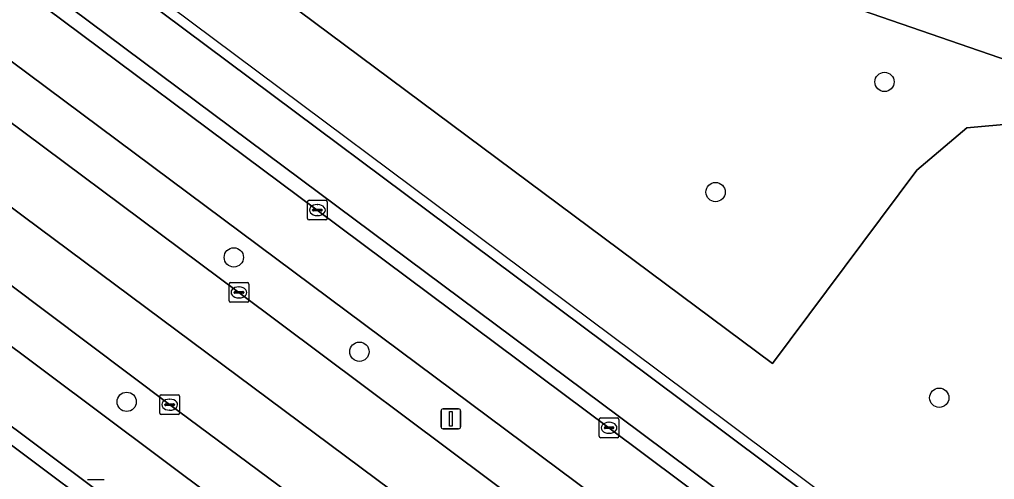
# Model space of a CAD drawing. Extents: x 159716 to 160783, y 383290 to 384031.
# Drawn here: x 160638.21 to 160687.64, y 383684.6 to 383707.92 of the extents above; entities that cross this region are included whole.
import ezdxf

# ---------------------------------------------------------------- set-up
doc = ezdxf.new("R2010")
doc.units = 0
for name, color, linetype in [('IMGEO_Berm_groen', 7, 'Continuous'), ('IMGEO_Boom', 7, 'Continuous'), ('IMGEO_Fietspad_gesloten', 7, 'Continuous'), ('IMGEO_Groenvoorziening', 7, 'Continuous'), ('IMGEO_Hek', 7, 'Continuous'), ('IMGEO_Kolk', 7, 'Continuous'), ('IMGEO_Lichtmast', 7, 'Continuous'), ('IMGEO_OVBaan_gesloten', 7, 'Continuous'), ('IMGEO_Rijbaan_lokaal_gesloten', 7, 'Continuous'), ('IMGEO_Struiken', 7, 'Continuous'), ('IMGEO_Verkeerseiland_open', 7, 'Continuous'), ('IMGEO_Voetpad_halfverhard', 7, 'Continuous')]:
    doc.layers.add(name, color=color, linetype=linetype)

msp = doc.modelspace()

# ---------------------------------------------------------------- linework, layer by layer
at = {"layer": 'IMGEO_Berm_groen'}
for points in [[(160637.703, 383709.907), (160653.307, 383698.258), (160668.093, 383687.223), (160682.755, 383676.25), (160683.222, 383676.879), (160668.629, 383687.775), (160638.168, 383710.487)], [(160634.491, 383705.139), (160649.33, 383694.085), (160664.144, 383682.99), (160675.765, 383674.343), (160678.636, 383672.225), (160678.742, 383672.158), (160678.848, 383672.091), (160682.351, 383672.551), (160680.776, 383673.769), (160635.979, 383707.145)], [(160627.832, 383698.793), (160677.374, 383661.728), (160678.875, 383663.763), (160677.878, 383664.527), (160662.287, 383676.187), (160645.819, 383688.397), (160629.437, 383700.715)]]:
    msp.add_lwpolyline(points, dxfattribs=at)
at = {"layer": 'IMGEO_Boom'}
for centre in [(160682.06, 383704.759), (160673.495, 383699.173), (160649.072, 383695.864), (160655.44, 383691.082), (160684.836, 383688.747), (160643.642, 383688.543)]:
    msp.add_circle(centre, 0.489, dxfattribs=at)
at = {"layer": 'IMGEO_Fietspad_gesloten'}
for points in [[(160696.932, 383669.891), (160694.183, 383671.859), (160670.115, 383689.862), (160639.807, 383712.479)], [(160638.168, 383710.487), (160668.629, 383687.775), (160683.222, 383676.879), (160692.451, 383669.987), (160692.635, 383669.85), (160695.657, 383667.834)], [(160670.079, 383657.666), (160643.777, 383681.734), (160643.049, 383682.367), (160642.174, 383683.074), (160625.005, 383695.905)]]:
    msp.add_lwpolyline(points, dxfattribs=at)
at = {"layer": 'IMGEO_Groenvoorziening'}
msp.add_lwpolyline([(160703.249, 383700.683), (160670.505, 383711.999), (160646.548, 383720.787), (160632.666, 383726.581), (160631.509, 383724.052), (160631.456, 383723.934), (160676.382, 383690.49), (160683.698, 383700.291), (160686.235, 383702.425), (160688.667, 383702.652)], dxfattribs=at)
at = {"layer": 'IMGEO_Hek'}
for points in [[(160640.178, 383712.834), (160670.486, 383690.217)], [(160670.486, 383690.217), (160694.554, 383672.214)]]:
    msp.add_lwpolyline(points, dxfattribs=at)
at = {"layer": 'IMGEO_Kolk'}
for p, q in [((160652.811, 383697.833), (160652.811, 383698.685)), ((160652.886, 383698.759), (160653.738, 383698.759)), ((160653.299, 383698.539), (160653.324, 383698.539)), ((160653.812, 383698.685), (160653.812, 383697.833)), ((160653.07, 383698.253), (160653.07, 383698.265)), ((160653.508, 383698.216), (160653.11, 383698.216)), ((160653.113, 383698.302), (160653.511, 383698.302)), ((160653.554, 383698.265), (160653.554, 383698.253)), ((160653.738, 383697.759), (160652.886, 383697.759)), ((160653.322, 383697.979), (160653.297, 383697.979)), ((160648.909, 383694.586), (160649.761, 383694.586)), ((160648.834, 383693.66), (160648.834, 383694.512)), ((160649.093, 383694.08), (160649.093, 383694.092)), ((160649.136, 383694.129), (160649.534, 383694.129)), ((160649.322, 383694.366), (160649.347, 383694.366)), ((160649.577, 383694.092), (160649.577, 383694.08)), ((160649.835, 383694.512), (160649.835, 383693.66)), ((160649.531, 383694.043), (160649.133, 383694.043)), ((160649.345, 383693.806), (160649.32, 383693.806)), ((160649.761, 383693.586), (160648.909, 383693.586)), ((160645.321, 383687.97), (160645.321, 383688.822)), ((160645.396, 383688.896), (160646.248, 383688.896)), ((160645.809, 383688.676), (160645.834, 383688.676)), ((160646.322, 383688.822), (160646.322, 383687.97)), ((160645.58, 383688.39), (160645.58, 383688.402)), ((160646.018, 383688.353), (160645.62, 383688.353)), ((160645.623, 383688.439), (160646.021, 383688.439)), ((160646.064, 383688.402), (160646.064, 383688.39)), ((160646.248, 383687.896), (160645.396, 383687.896)), ((160645.832, 383688.116), (160645.807, 383688.116)), ((160667.671, 383687.724), (160668.523, 383687.724)), ((160667.596, 383686.798), (160667.596, 383687.65)), ((160667.855, 383687.218), (160667.855, 383687.23)), ((160668.293, 383687.181), (160667.895, 383687.181)), ((160667.898, 383687.267), (160668.296, 383687.267)), ((160668.084, 383687.504), (160668.109, 383687.504)), ((160668.339, 383687.23), (160668.339, 383687.218)), ((160668.597, 383687.65), (160668.597, 383686.798)), ((160668.523, 383686.724), (160667.671, 383686.724)), ((160668.107, 383686.944), (160668.082, 383686.944)), ((160641.651, 383684.603), (160642.503, 383684.603))]:
    msp.add_line(p, q, dxfattribs=at)
for points in [[(160652.811, 383697.833), (160652.811, 383698.685)], [(160652.886, 383698.759), (160653.738, 383698.759)], [(160653.812, 383698.685), (160653.812, 383697.833)], [(160653.738, 383697.759), (160652.886, 383697.759)], [(160648.909, 383694.586), (160649.761, 383694.586)], [(160648.834, 383693.66), (160648.834, 383694.512)], [(160649.835, 383694.512), (160649.835, 383693.66)], [(160649.761, 383693.586), (160648.909, 383693.586)], [(160645.321, 383687.97), (160645.321, 383688.822)], [(160645.396, 383688.896), (160646.248, 383688.896)], [(160646.322, 383688.822), (160646.322, 383687.97)], [(160646.248, 383687.896), (160645.396, 383687.896)], [(160667.671, 383687.724), (160668.523, 383687.724)], [(160667.596, 383686.798), (160667.596, 383687.65)], [(160668.597, 383687.65), (160668.597, 383686.798)], [(160668.523, 383686.724), (160667.671, 383686.724)], [(160641.651, 383684.603), (160642.503, 383684.603)]]:
    msp.add_lwpolyline(points, dxfattribs=at)
for centre, radius, start, end in [((160652.888, 383698.683), 0.0765, 91.552, 178.448), ((160652.888, 383698.683), 0.0765, 91.552, 178.448), ((160653.736, 383698.683), 0.0765, 1.552, 88.448), ((160653.736, 383698.683), 0.0765, 1.552, 88.448), ((160653.11, 383698.262), 0.0403, 85.8775, 175.7526), ((160653.107, 383698.252), 0.0366, 178.938, 274.7102), ((160653.511, 383698.259), 0.043, 264.8664, 352.4533), ((160653.515, 383698.264), 0.0386, 1.7309, 96.639), ((160652.888, 383697.835), 0.0765, 181.552, 268.448), ((160652.888, 383697.835), 0.0765, 181.552, 268.448), ((160653.736, 383697.835), 0.0765, 271.552, 358.448), ((160653.736, 383697.835), 0.0765, 271.552, 358.448), ((160648.911, 383694.51), 0.0765, 91.552, 178.448), ((160648.911, 383694.51), 0.0765, 91.552, 178.448), ((160649.759, 383694.51), 0.0765, 1.552, 88.448), ((160649.759, 383694.51), 0.0765, 1.552, 88.448), ((160649.133, 383694.089), 0.0403, 85.8775, 175.7526), ((160649.538, 383694.091), 0.0386, 1.7309, 96.639), ((160648.911, 383693.662), 0.0765, 181.552, 268.448), ((160648.911, 383693.662), 0.0765, 181.552, 268.448), ((160649.13, 383694.079), 0.0366, 178.938, 274.7102), ((160649.534, 383694.086), 0.043, 264.8664, 352.4533), ((160649.759, 383693.662), 0.0765, 271.552, 358.448), ((160649.759, 383693.662), 0.0765, 271.552, 358.448), ((160645.398, 383688.82), 0.0765, 91.552, 178.448), ((160645.398, 383688.82), 0.0765, 91.552, 178.448), ((160646.246, 383688.82), 0.0765, 1.552, 88.448), ((160646.246, 383688.82), 0.0765, 1.552, 88.448), ((160645.62, 383688.399), 0.0403, 85.8775, 175.7526), ((160645.617, 383688.389), 0.0366, 178.938, 274.7102), ((160646.021, 383688.396), 0.043, 264.8664, 352.4533), ((160646.025, 383688.401), 0.0386, 1.7309, 96.639), ((160645.398, 383687.972), 0.0765, 181.552, 268.448), ((160645.398, 383687.972), 0.0765, 181.552, 268.448), ((160646.246, 383687.972), 0.0765, 271.552, 358.448), ((160646.246, 383687.972), 0.0765, 271.552, 358.448), ((160667.673, 383687.648), 0.0765, 91.552, 178.448), ((160667.673, 383687.648), 0.0765, 91.552, 178.448), ((160668.521, 383687.648), 0.0765, 1.552, 88.448), ((160668.521, 383687.648), 0.0765, 1.552, 88.448), ((160667.895, 383687.227), 0.0403, 85.8775, 175.7526), ((160667.892, 383687.217), 0.0366, 178.938, 274.7102), ((160668.296, 383687.224), 0.043, 264.8664, 352.4533), ((160668.3, 383687.229), 0.0386, 1.7309, 96.639), ((160667.673, 383686.8), 0.0765, 181.552, 268.448), ((160667.673, 383686.8), 0.0765, 181.552, 268.448), ((160668.521, 383686.8), 0.0765, 271.552, 358.448), ((160668.521, 383686.8), 0.0765, 271.552, 358.448)]:
    msp.add_arc(centre, radius, start, end, dxfattribs=at)
for centre, major_axis, ratio, start_param, end_param in [((160653.298, 383698.259), (-0.387, 0.002), 0.722429, 4.712389, 7.853982), ((160653.323, 383698.259), (-0.39, 0.002), 0.717154, 1.570796, 4.712389), ((160649.321, 383694.086), (-0.387, 0.002), 0.722429, 4.712389, 7.853982), ((160649.346, 383694.086), (-0.39, 0.002), 0.717154, 1.570796, 4.712389), ((160645.808, 383688.396), (-0.387, 0.002), 0.722429, 4.712389, 7.853982), ((160645.833, 383688.396), (-0.39, 0.002), 0.717154, 1.570796, 4.712389), ((160668.083, 383687.224), (-0.387, 0.002), 0.722429, 4.712389, 7.853982), ((160668.108, 383687.224), (-0.39, 0.002), 0.717154, 1.570796, 4.712389)]:
    msp.add_ellipse(centre, major_axis=major_axis, ratio=ratio, start_param=start_param, end_param=end_param, dxfattribs=at)
at = {"layer": 'IMGEO_Lichtmast'}
for p, q in [((160659.679, 383688.18), (160660.469, 383688.18)), ((160660.469, 383688.18), (160659.679, 383688.18)), ((160659.579, 383687.28), (160659.579, 383688.08)), ((160659.579, 383688.08), (160659.579, 383687.28)), ((160660.569, 383688.08), (160660.569, 383687.28)), ((160660.569, 383687.28), (160660.569, 383688.08)), ((160660.469, 383687.18), (160659.679, 383687.18)), ((160659.679, 383687.18), (160660.469, 383687.18))]:
    msp.add_line(p, q, dxfattribs=at)
msp.add_lwpolyline([(160659.999, 383688.055), (160660.149, 383688.055), (160660.149, 383687.305), (160659.999, 383687.305), (160659.999, 383688.055)], dxfattribs=at)
for centre, start, end in [((160659.679, 383688.08), 90, 180), ((160659.679, 383688.08), 90, 180), ((160660.469, 383688.08), 0, 90), ((160660.469, 383688.08), 360, 90), ((160659.679, 383687.28), 180, 270), ((160659.679, 383687.28), 180, 270), ((160660.469, 383687.28), 270, 0), ((160660.469, 383687.28), 270, 0)]:
    msp.add_arc(centre, 0.1, start, end, dxfattribs=at)
at = {"layer": 'IMGEO_OVBaan_gesloten'}
for points in [[(160638.399, 383697.958), (160628.787, 383705.12), (160622.333, 383709.887), (160615.837, 383714.53), (160609.208, 383719.098), (160602.599, 383723.507), (160595.862, 383727.81), (160589.089, 383732.022), (160584.281, 383734.923)], [(160629.437, 383700.715), (160645.819, 383688.397), (160662.287, 383676.187), (160677.878, 383664.527), (160678.875, 383663.763), (160693.89, 383652.487), (160708.657, 383641.392), (160716.887, 383635.272), (160719.561, 383633.222), (160719.641, 383633.153), (160719.982, 383632.9), (160722.071, 383631.268), (160724.095, 383633.829), (160689.67, 383659.643), (160678.276, 383668.218)], [(160677.753, 383668.612), (160673.773, 383671.568), (160664.058, 383678.836), (160638.399, 383697.958)]]:
    msp.add_lwpolyline(points, dxfattribs=at)
at = {"layer": 'IMGEO_Rijbaan_lokaal_gesloten'}
for points in [[(160542.996, 383760.237), (160548.028, 383757.012), (160562.187, 383748.155), (160567.697, 383744.816), (160582.238, 383736.156), (160584.281, 383734.923), (160589.089, 383732.022), (160595.862, 383727.81), (160602.599, 383723.507), (160609.208, 383719.098), (160615.837, 383714.53), (160622.333, 383709.887), (160628.787, 383705.12), (160638.399, 383697.958), (160664.058, 383678.836), (160673.773, 383671.568), (160677.753, 383668.612)], [(160696.94, 383665.602), (160691.979, 383669.328), (160685.291, 383674.352), (160682.755, 383676.25), (160668.093, 383687.223), (160653.307, 383698.258), (160637.703, 383709.907)], [(160635.979, 383707.145), (160680.776, 383673.769), (160682.351, 383672.551), (160678.848, 383672.091)], [(160678.848, 383672.091), (160678.742, 383672.158), (160678.636, 383672.225), (160675.765, 383674.343), (160664.144, 383682.99), (160649.33, 383694.085), (160634.491, 383705.139)], [(160625.475, 383696.491), (160625.662, 383696.372), (160642.074, 383684.104), (160642.24, 383683.972), (160643.044, 383683.374), (160683.284, 383653.252), (160703.891, 383637.931), (160707.962, 383634.853), (160711.809, 383632.018), (160718.932, 383626.696), (160720.811, 383629.163), (160718.107, 383631.204), (160715.399, 383633.217), (160677.374, 383661.728), (160627.832, 383698.793)]]:
    msp.add_lwpolyline(points, dxfattribs=at)
at = {"layer": 'IMGEO_Struiken'}
msp.add_lwpolyline([(160690.653, 383710.277), (160684.398, 383712.676), (160678.174, 383715.121), (160669.948, 383718.427), (160659.591, 383722.779), (160649.364, 383727.268), (160643.257, 383730.035), (160639.447, 383731.781), (160635.837, 383733.513), (160635.799, 383733.43), (160634.434, 383730.445), (160633.378, 383728.137), (160632.666, 383726.581), (160646.548, 383720.787), (160670.505, 383711.999), (160703.249, 383700.683)], dxfattribs=at)
at = {"layer": 'IMGEO_Verkeerseiland_open'}
for points in [[(160663.417, 383664.889), (160657.273, 383670.395), (160643.793, 383682.702), (160643.044, 383683.374), (160642.24, 383683.972), (160642.074, 383684.104), (160625.662, 383696.372), (160625.475, 383696.491)], [(160625.005, 383695.905), (160642.174, 383683.074), (160643.049, 383682.367), (160643.777, 383681.734), (160670.079, 383657.666), (160710.819, 383626.982)]]:
    msp.add_lwpolyline(points, dxfattribs=at)
at = {"layer": 'IMGEO_Voetpad_halfverhard'}
for points in [[(160688.667, 383702.652), (160686.235, 383702.425), (160683.698, 383700.291), (160676.382, 383690.49), (160631.456, 383723.934), (160631.509, 383724.052), (160627.872, 383725.715), (160627.702, 383725.793), (160626.185, 383722.477)], [(160639.807, 383712.479), (160670.115, 383689.862), (160694.183, 383671.859), (160696.932, 383669.891)]]:
    msp.add_lwpolyline(points, dxfattribs=at)

doc.saveas('drawing.dxf')
